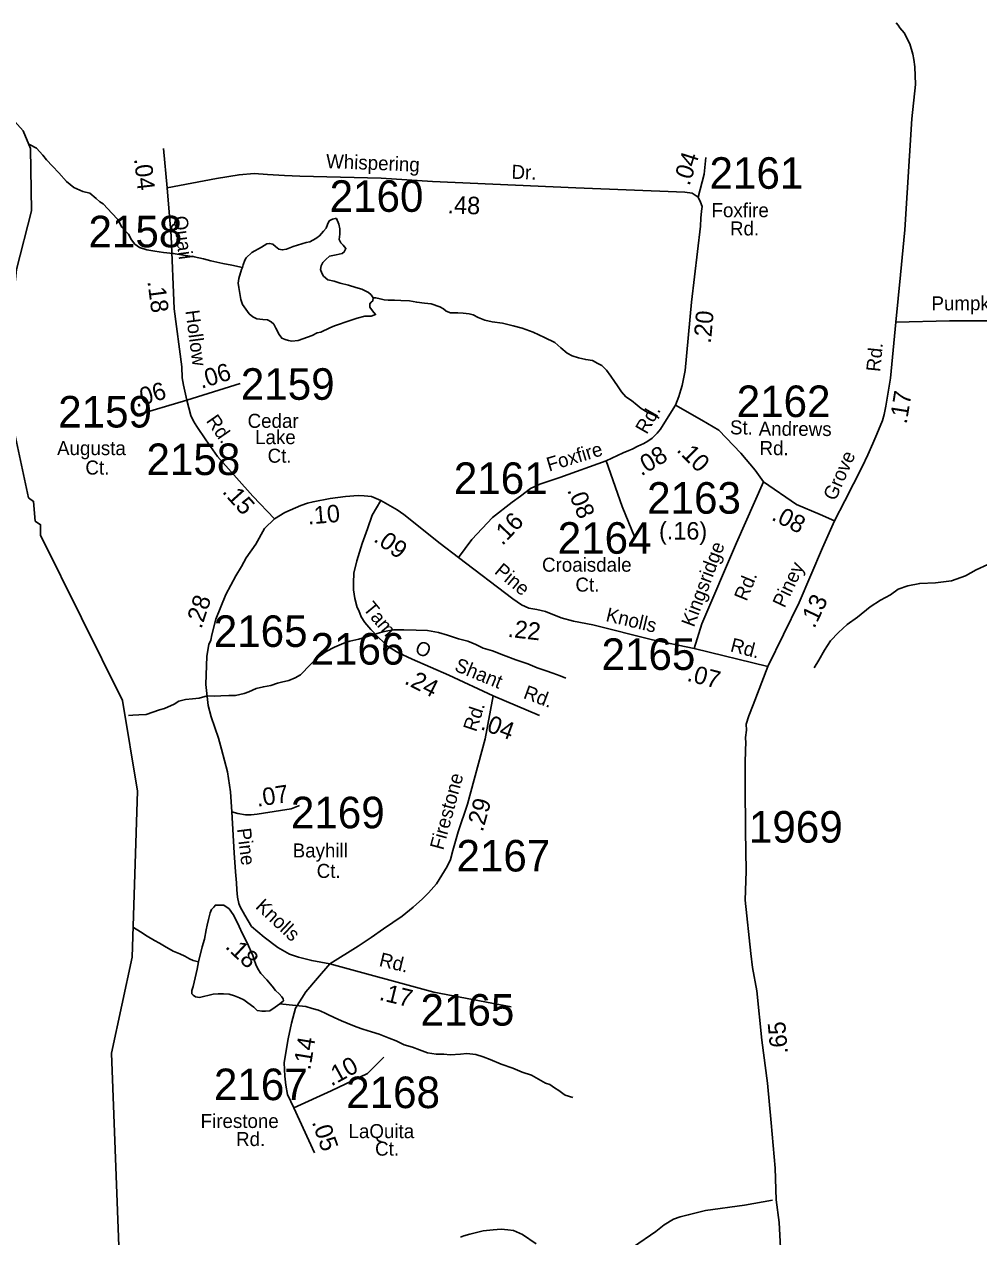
# Model space of a CAD drawing. Extents: x 1551653 to 1702041, y 811336 to 920032.
# Drawn here: x 1683393 to 1687862, y 884840 to 890513 of the extents above; entities that cross this region are included whole.
import ezdxf

# ---------------------------------------------------------------- set-up
doc = ezdxf.new("R2010")
doc.units = 0
for name, color, linetype in [('Old_Level_11', 7, 'Continuous'), ('Old_Level_17', 7, 'Continuous'), ('Old_Level_32', 7, 'Continuous'), ('Old_Level_35', 7, 'Continuous'), ('Old_Level_59', 7, 'Continuous'), ('Old_Level_62', 7, 'Continuous'), ('Old_Level_8', 7, 'Continuous')]:
    doc.layers.add(name, color=color, linetype=linetype)

msp = doc.modelspace()

# ---------------------------------------------------------------- linework, layer by layer
at = {"layer": 'Old_Level_32'}
for p, q in [((1684062.836, 889747.726), (1684045.064, 889931.196)), ((1684153.532, 888754.424), (1684404.23, 888832.422)), ((1683912.732, 888682.925), (1684153.532, 888754.424)), ((1686874.935, 887508.218), (1686529.875, 887592.71)), ((1685589.183, 887371.272), (1685804.828, 887278.426)), ((1684654.948, 885442.367), (1684751.431, 885232.531))]:
    msp.add_line(p, q, dxfattribs=at)
for points in [[(1687475.727, 890519.519), (1687484.326, 890509.118), (1687492.626, 890496.52), (1687512.183, 890472.954), (1687538.919, 890421.843), (1687553.376, 890373.86), (1687557.473, 890348.161), (1687563.13, 890314.528), (1687566.589, 890231.446), (1687549.084, 890070.233), (1687527.124, 889725.022), (1687515.727, 889550.922), (1687496.025, 889340.922), (1687474.424, 889119.121)], [(1686547.776, 889703.209), (1686575.67, 889811.462), (1686583.859, 889889.323)], [(1684062.836, 889747.726), (1684293.488, 889790.708), (1684398.751, 889809.174), (1684468.744, 889815.393), (1684531.745, 889810.179), (1684611.403, 889806.129), (1684682.758, 889802.329), (1685063.742, 889792.575), (1685304.275, 889777.054), (1685975.676, 889746.959), (1686485.322, 889726.7), (1686520.094, 889722.332), (1686547.776, 889703.209)], [(1684153.532, 888754.424), (1684138.233, 888824.722), (1684132.731, 888858.922), (1684131.134, 888910.821), (1684095.632, 889181.122), (1684080.975, 889521.005), (1684062.836, 889747.726)], [(1686442.122, 888730.245), (1686457.839, 888770.7), (1686467.489, 888802.339), (1686473.894, 888822.465), (1686487.628, 888892.422), (1686516.828, 889212.221), (1686558.689, 889568.174), (1686561.494, 889606.34), (1686564.101, 889637.86), (1686566.458, 889661.073), (1686558.753, 889681.26), (1686547.776, 889703.209)], [(1687474.424, 889119.121), (1687448.125, 888857.422), (1687427.026, 888725.523), (1687419.027, 888687.623), (1687410.625, 888659.522), (1687385.327, 888595.024), (1687366.327, 888551.822), (1687343.325, 888498.125), (1687316.826, 888442.223), (1687235.138, 888282.71), (1687186.827, 888189.7)], [(1689448.234, 888792.499), (1689302.402, 888751.855), (1689014.841, 888681.919), (1688842.575, 888648.995), (1688770.987, 888641.619), (1688747.22, 888642.331), (1688723.595, 888647.799), (1688702.275, 888650.818), (1688674.111, 888663.564), (1688646.017, 888678.687), (1688608.915, 888710.744), (1688479.238, 888805.081), (1688400.494, 888876.47), (1688272.908, 888985.027), (1688138.124, 889069.522), (1688122.025, 889081.621), (1688096.326, 889094.023), (1688056.526, 889108.222), (1688024.223, 889117.422), (1688008.524, 889121.021), (1687976.424, 889125.023), (1687904.623, 889125.821), (1687724.325, 889125.224), (1687474.424, 889119.121)], [(1684564.732, 888198.824), (1684463.833, 888305.625), (1684297.232, 888491.222), (1684243.932, 888567.823), (1684200.533, 888630.123), (1684185.333, 888656.324), (1684173.033, 888682.524), (1684153.532, 888754.424)], [(1686118.138, 888470.012), (1686197.606, 888508.268), (1686224.038, 888519.086), (1686238.702, 888524.452), (1686265.22, 888538.17), (1686294.637, 888551.802), (1686312.373, 888562.881), (1686333.095, 888576.772), (1686356.976, 888599.278), (1686372.076, 888619.144), (1686384.276, 888639.096), (1686442.122, 888730.245)], [(1686442.122, 888730.245), (1686564.756, 888660.101), (1686644.602, 888614.171), (1686748.708, 888506.559), (1686815.919, 888426.176), (1686854.921, 888372.472)], [(1685425.796, 888017.636), (1685489.266, 888102.812), (1685585.136, 888204.432), (1685677.239, 888277.14), (1685715.784, 888305.01), (1685763.285, 888341.321), (1685807.366, 888360.318), (1685901.151, 888392.339), (1686118.138, 888470.012)], [(1686118.138, 888470.012), (1686192.945, 888255.884), (1686252.449, 888111.875)], [(1686854.921, 888372.472), (1686727.406, 888086.034), (1686565.231, 887707.754), (1686529.875, 887592.71)], [(1686854.921, 888372.472), (1687008.383, 888266.284), (1687120.11, 888219.398), (1687186.827, 888189.7)], [(1685062.473, 888283.947), (1685019.521, 888302.65), (1684984.829, 888306.592), (1684955.847, 888307.46), (1684897.709, 888303.397), (1684824.907, 888293.968), (1684745.532, 888278.923), (1684718.832, 888272.525), (1684688.432, 888261.324), (1684612.93, 888228.126), (1684564.732, 888198.824)], [(1685062.473, 888283.947), (1685022.711, 888215.477), (1685000.512, 888152.286), (1684975.241, 888083.381), (1684949.623, 888002.877), (1684936.292, 887945.224), (1684934.902, 887898.825), (1684933.946, 887866.926), (1684941.425, 887826.065), (1684952.129, 887783.924), (1684960.061, 887770.358), (1684970.785, 887741.011), (1684987.392, 887714.391), (1685015.418, 887681.622), (1685051.966, 887642.794), (1685074.543, 887621.8), (1685094.309, 887603.792), (1685142.71, 887573.316), (1685208.5, 887542.319), (1685380.307, 887467.51), (1685589.183, 887371.272)], [(1685425.796, 888017.636), (1685340.762, 888084.04), (1685170.78, 888219.749), (1685139.508, 888241.004), (1685062.473, 888283.947)], [(1684564.732, 888198.824), (1684518.131, 888153.224), (1684477.489, 888080.027), (1684431.361, 888015.878), (1684410.505, 887975.546), (1684383.007, 887932.135), (1684336.192, 887845.071), (1684290.533, 887729.124), (1684271.333, 887655.627), (1684266.534, 887631.824), (1684257.154, 887611.526), (1684247.308, 887556.119), (1684243.347, 887423.864), (1684253.502, 887325.591), (1684268.291, 887272.722), (1684302.924, 887171.749), (1684316.126, 887120.566), (1684344.068, 887014.879), (1684359.267, 886921.042), (1684364.651, 886827.498)], [(1687186.827, 888189.7), (1687129.91, 888062.366), (1687021.626, 887806.726), (1686874.935, 887508.218)], [(1686529.875, 887592.71), (1686333.841, 887633.415), (1686054.539, 887702.736), (1685965.129, 887719.928), (1685907.6, 887736.165), (1685833.028, 887764.522), (1685792.714, 887774.437), (1685755.212, 887781.366), (1685720.867, 887796.908), (1685681.075, 887824.223), (1685425.796, 888017.636)], [(1686874.935, 887508.218), (1686805.092, 887329.124), (1686785.448, 887276.706), (1686772.353, 887237.393), (1686774.357, 887209.568), (1686770.06, 887175.565), (1686770.801, 887149.671), (1686769.804, 887119.169), (1686768.272, 887052.941), (1686767.57, 886953.141), (1686770.255, 886738.542), (1686772.437, 886550.711), (1686768.428, 886414.228), (1686794.263, 886165.014), (1686802.994, 886099.492), (1686822.637, 885990.288), (1686846.675, 885759.676), (1686872.867, 885558.74), (1686890.327, 885373.094), (1686908.908, 885161.116), (1686913.409, 885012.914), (1686927.432, 884905.713), (1686933.981, 884787.773)], [(1685589.183, 887371.272), (1685551.531, 887169.027), (1685468.831, 886863.827), (1685425.236, 886734.978), (1685399.57, 886647.368), (1685388.713, 886605.425), (1685372.33, 886571.333), (1685323.817, 886490.171), (1685286.102, 886449.034), (1685258.382, 886421.045), (1685214.13, 886382.129), (1685161.85, 886339.401), (1685075.131, 886279.629), (1685016.785, 886239.998), (1684956.049, 886199.55), (1684823.011, 886117.078)], [(1684364.651, 886827.498), (1684392.232, 886820.028), (1684428.531, 886814.428), (1684455.733, 886813.827), (1684484.033, 886817.226), (1684592.432, 886834.326), (1684642.13, 886841.928), (1684682.432, 886857.528)], [(1684364.651, 886827.498), (1684376.333, 886636.226), (1684382.331, 886546.528), (1684386.93, 886496.226), (1684388.389, 886462.961), (1684392.178, 886429.225), (1684398.001, 886399.271), (1684404.256, 886383.713), (1684426.126, 886344.633), (1684457.185, 886291.828), (1684516.177, 886242.028), (1684580.952, 886193.016), (1684634.735, 886161.625), (1684676.566, 886147.884), (1684702.291, 886141.349), (1684739.441, 886131.59), (1684823.011, 886117.078)], [(1684823.011, 886117.078), (1684765.308, 886049.641), (1684711.556, 885985.928), (1684663.157, 885908.606), (1684643.774, 885838.485), (1684628.161, 885765.944), (1684618.82, 885710.507), (1684609.421, 885653.15), (1684613.336, 885591.552), (1684617.825, 885549.15), (1684626.094, 885504.712), (1684654.948, 885442.367)], [(1684823.011, 886117.078), (1685310.552, 885983.352), (1685672.029, 885915.929)], [(1684654.948, 885442.367), (1684830.133, 885521.655), (1684999.621, 885603.034), (1685076.114, 885679.347)]]:
    msp.add_lwpolyline(points, dxfattribs=at)
at = {"layer": 'Old_Level_35'}
for points in [[(1686897.027, 885010.829), (1686764.499, 884987.808), (1686582.854, 884961.843), (1686502.123, 884941.648), (1686464.64, 884932.993), (1686432.924, 884921.452), (1686389.676, 884895.488), (1686349.311, 884863.753), (1686245.513, 884791.628)], [(1685789.96, 884806.053), (1685726.528, 884849.328), (1685683.279, 884869.523), (1685657.33, 884872.408), (1685625.614, 884875.293), (1685588.132, 884872.408), (1685542.328, 884866.83), (1685478.569, 884852.213), (1685451.528, 884843.77), (1685434.927, 884836.969)]]:
    msp.add_lwpolyline(points, dxfattribs=at)
at = {"layer": 'Old_Level_59'}
msp.add_lwpolyline([(1683862.548, 884099.44), (1683801.689, 885699.304), (1683897.654, 886147.035), (1683922.67, 886924.49), (1683852.645, 887349.358), (1683468.685, 888121.994), (1683469.608, 888171.309), (1683444.591, 888188.226), (1683436.594, 888280.294), (1683412.603, 888297.211), (1683300.645, 888821.427), (1683356.624, 889365.225), (1683426.649, 889639.482), (1683421.625, 889931.784), (1683388.612, 890014.522), (1683001.679, 890442.568), (1682862.653, 890645.672)], dxfattribs=at)
at = {"layer": 'Old_Level_62'}
for points in [[(1684414.18, 889374.965), (1684364.25, 889385.525), (1684322.317, 889394.035), (1684266.44, 889406.543), (1684232.504, 889414.95), (1684188.623, 889425.408), (1684138.693, 889431.969), (1684090.813, 889440.479), (1684044.779, 889444.99), (1684004.794, 889451.449), (1683966.859, 889457.806), (1683933.025, 889468.161), (1683911.187, 889484.463), (1683895.398, 889504.558), (1683881.66, 889530.702), (1683849.877, 889563.1), (1683830.397, 889599.292), (1683802.612, 889629.639), (1683784.875, 889649.837), (1683763.037, 889672.085), (1683747.146, 889682.235), (1683729.409, 889698.434), (1683699.676, 889722.836), (1683667.688, 889731.14), (1683625.857, 889749.595), (1683590.178, 889777.995), (1683554.499, 889818.39), (1683524.869, 889848.738), (1683497.187, 889878.983), (1683479.348, 889901.231), (1683449.718, 889933.527), (1683417.935, 889949.931)], [(1684414.18, 889374.965), (1684418.281, 889386.96), (1684426.483, 889408.901), (1684432.635, 889420.794), (1684458.881, 889444.477), (1684503.173, 889470.109), (1684529.419, 889485.795), (1684541.415, 889487.641), (1684557.409, 889483.54), (1684569.302, 889473.39), (1684585.193, 889461.189), (1684601.188, 889456.986), (1684621.18, 889460.779), (1684651.323, 889472.467), (1684693.358, 889486.103), (1684713.556, 889491.844), (1684729.55, 889495.638), (1684757.745, 889511.324), (1684775.892, 889523.217), (1684794.142, 889544.953), (1684806.24, 889558.896), (1684812.391, 889576.838), (1684820.696, 889592.73), (1684826.642, 889596.729), (1684836.792, 889600.522), (1684848.788, 889604.418), (1684854.734, 889604.418), (1684866.525, 889578.274), (1684870.318, 889556.231), (1684870.113, 889540.134), (1684869.908, 889530.189), (1684867.755, 889506.198), (1684875.547, 889490.101), (1684885.39, 889479.951), (1684899.333, 889463.855), (1684891.131, 889447.861), (1684881.084, 889439.966), (1684852.889, 889434.327), (1684822.951, 889428.586), (1684804.702, 889412.797), (1684790.553, 889398.956), (1684782.454, 889383.064), (1684780.198, 889365.02), (1684786.042, 889349.026), (1684793.937, 889334.877), (1684813.622, 889316.73), (1684843.662, 889310.373), (1684871.549, 889302.069), (1684911.431, 889291.611), (1684945.367, 889281.256), (1684973.255, 889272.951), (1685005.14, 889258.598), (1685017.033, 889246.5), (1685026.876, 889232.351)], [(1685026.876, 889232.351), (1685024.62, 889218.407), (1685016.623, 889212.461), (1685010.574, 889204.464), (1685010.369, 889188.572), (1685024.21, 889172.373), (1685038.051, 889154.226), (1685017.956, 889146.434), (1684987.916, 889146.742), (1684951.827, 889137.104), (1684919.633, 889127.467), (1684845.405, 889102.245), (1684823.259, 889092.505), (1684781.018, 889072.923), (1684765.024, 889069.13), (1684740.931, 889057.339), (1684674.699, 889034.066), (1684646.504, 889030.375), (1684630.51, 889032.528), (1684614.618, 889038.679), (1684598.624, 889044.831), (1684586.936, 889061.03), (1684571.147, 889091.173), (1684561.407, 889109.32), (1684549.514, 889121.418), (1684531.572, 889129.62), (1684509.529, 889131.875), (1684481.54, 889134.131), (1684463.7, 889144.384), (1684445.758, 889158.532), (1684414.283, 889200.978), (1684406.491, 889224.969), (1684397.161, 889281.153), (1684395.315, 889301.146), (1684397.571, 889323.087), (1684410.079, 889365.02), (1684414.18, 889374.965)], [(1686365.456, 888669.791), (1686341.567, 888684.042), (1686309.682, 888698.395), (1686281.794, 888714.697), (1686261.904, 888730.896), (1686236.17, 888753.247), (1686210.334, 888769.446), (1686188.598, 888793.745), (1686170.964, 888821.939), (1686157.225, 888842.137), (1686139.283, 888866.333), (1686119.701, 888894.528), (1686097.965, 888916.776), (1686077.973, 888924.978), (1686054.187, 888939.229), (1686022.198, 888943.638), (1685988.16, 888951.942), (1685958.325, 888962.297), (1685934.436, 888974.498), (1685904.704, 888998.899), (1685876.919, 889023.198), (1685829.142, 889047.702), (1685775.418, 889072.308), (1685723.643, 889090.865), (1685681.71, 889101.323), (1685631.779, 889113.831), (1685583.9, 889120.393), (1685549.964, 889128.697), (1685518.078, 889141), (1685494.189, 889153.406), (1685476.145, 889157.507), (1685448.258, 889161.813), (1685422.319, 889162.121), (1685406.325, 889162.326), (1685388.28, 889162.428), (1685368.287, 889170.63), (1685356.394, 889180.78), (1685338.555, 889191.033), (1685298.672, 889205.387), (1685266.684, 889207.745), (1685230.697, 889212.153), (1685196.761, 889218.51), (1685156.776, 889220.971), (1685126.839, 889221.278), (1685096.798, 889221.586), (1685078.754, 889223.841), (1685058.761, 889228.045), (1685038.871, 889232.248), (1685026.876, 889232.351)], [(1687091.032, 887501.609), (1687113.588, 887537.288), (1687140.04, 887585.065), (1687168.542, 887628.741), (1687204.939, 887666.368), (1687245.334, 887703.995), (1687293.726, 887739.469), (1687354.319, 887786.836), (1687402.609, 887818.312), (1687448.951, 887843.841), (1687485.245, 887869.472), (1687529.331, 887885.056), (1687585.618, 887896.437), (1687659.539, 887899.615), (1687733.666, 887908.842), (1687800, 887932.116), (1687850.34, 887959.593), (1687904.577, 887985.019)], [(1683881.557, 887277.897), (1683901.55, 887279.64), (1683929.539, 887281.28), (1683963.476, 887283.023), (1684025.811, 887304.349), (1684049.905, 887312.038), (1684094.196, 887331.621), (1684116.239, 887345.359), (1684148.433, 887353.049), (1684180.421, 887356.74), (1684212.511, 887360.328), (1684248.703, 887369.965), (1684282.639, 887369.555), (1684312.679, 887371.298), (1684350.614, 887372.836), (1684382.705, 887372.529), (1684422.792, 887382.063), (1684444.938, 887389.855), (1684479.079, 887405.542), (1684513.118, 887413.129), (1684547.259, 887418.768), (1684579.452, 887430.456), (1684597.394, 887434.249), (1684631.535, 887441.939), (1684661.678, 887455.575), (1684685.772, 887469.313), (1684702.073, 887485.102), (1684718.17, 887500.994), (1684736.419, 887520.781), (1684758.668, 887542.619), (1684778.763, 887558.408), (1684807.06, 887577.991), (1684845.302, 887597.676), (1684889.491, 887617.156), (1684917.685, 887626.896), (1684959.619, 887636.431), (1684995.913, 887646.068), (1685034.053, 887659.601), (1685078.139, 887671.187), (1685122.327, 887678.774), (1685170.31, 887680.209), (1685228.339, 887677.544), (1685280.32, 887677.031), (1685332.198, 887666.471), (1685374.029, 887654.065), (1685425.907, 887637.456), (1685469.788, 887626.998), (1685507.723, 887610.594), (1685541.556, 887594.19), (1685585.438, 887581.682), (1685637.213, 887561.176), (1685694.935, 887538.518), (1685750.812, 887519.961), (1685794.693, 887501.404), (1685836.421, 887487.05), (1685868.409, 887476.593), (1685902.346, 887464.289), (1685928.182, 887454.037)], [(1684209.23, 886125.812), (1684226.045, 886195.735), (1684236.4, 886231.721), (1684244.91, 886275.602), (1684249.113, 886297.543), (1684255.367, 886323.482), (1684263.774, 886355.47), (1684269.926, 886371.259), (1684280.076, 886381.204), (1684288.176, 886391.149), (1684306.118, 886390.944), (1684328.161, 886390.739), (1684352.049, 886374.438), (1684371.632, 886348.191), (1684383.422, 886324.097), (1684399.109, 886291.904), (1684412.745, 886259.711), (1684436.326, 886215.522), (1684463.7, 886155.134), (1684469.442, 886135.142), (1684477.336, 886112.996), (1684487.076, 886092.901), (1684500.815, 886070.755), (1684528.497, 886042.458), (1684554.128, 886012.111), (1684570.02, 885992.015), (1684585.809, 885975.816), (1684599.65, 885961.565), (1684605.494, 885953.568), (1684607.442, 885943.521), (1684589.295, 885929.68)], [(1683904.933, 886287.29), (1683936.614, 886266.888), (1683968.499, 886246.588), (1684002.23, 886226.082), (1684026.119, 886213.882), (1684050.008, 886199.631), (1684089.788, 886175.127), (1684121.673, 886162.824), (1684145.562, 886152.571), (1684167.4, 886140.371), (1684183.291, 886132.169), (1684209.23, 886125.812)], [(1684589.295, 885929.68), (1684567.149, 885913.993), (1684542.953, 885896.256), (1684522.96, 885894.411), (1684506.864, 885894.616), (1684482.873, 885898.819), (1684467.186, 885913.07), (1684439.299, 885933.371), (1684421.459, 885947.519), (1684401.569, 885957.772), (1684377.681, 885966.076), (1684351.639, 885974.278), (1684325.7, 885976.534), (1684301.606, 885976.842), (1684277.615, 885975.099), (1684213.537, 885959.822), (1684195.492, 885961.975), (1684183.702, 885970.075), (1684177.652, 885976.124), (1684177.755, 885992.22), (1684184.009, 886010.06), (1684202.874, 886091.876), (1684209.23, 886125.812)], [(1684589.295, 885929.68), (1684633.278, 885925.271), (1684711.301, 885916.454), (1684741.136, 885908.149), (1684771.073, 885899.742), (1684798.96, 885887.439), (1684814.954, 885879.339)], [(1684814.954, 885879.339), (1684844.789, 885864.986), (1684878.52, 885850.632), (1684904.46, 885838.329), (1684946.29, 885821.822), (1684978.176, 885811.57), (1685018.058, 885799.061), (1685053.943, 885786.758), (1685101.822, 885768.201), (1685133.708, 885755.898), (1685171.54, 885737.443), (1685211.423, 885726.986), (1685243.308, 885714.682), (1685281.14, 885700.226), (1685321.023, 885693.87), (1685357.01, 885693.46), (1685387.05, 885691.101), (1685435.134, 885694.587), (1685465.175, 885696.33), (1685507.21, 885691.819), (1685541.044, 885681.362), (1685574.877, 885669.058), (1685626.653, 885646.503), (1685680.582, 885627.945), (1685724.258, 885609.491), (1685768.139, 885594.932), (1685800.025, 885576.58), (1685833.756, 885558.228), (1685853.851, 885552.076), (1685875.586, 885535.775), (1685895.476, 885523.574), (1685915.264, 885509.425), (1685925.311, 885501.326), (1685961.195, 885490.868)]]:
    msp.add_lwpolyline(points, dxfattribs=at)

# ---------------------------------------------------------------- texts
at = {"layer": 'Old_Level_11'}
for s, height, rotation, p in [('Whispering', 65.6167, 357.731994, (1684805.07, 889840.436)), ('Dr.', 65.6167, 357.861025, (1685673.357, 889790.39)), ('Quail', 65.6167, 277.490406, (1684091.293, 889612.125)), ('Pumpkin', 65.6167, 0.18975, (1687640.663, 889174.147)), ('Hollow', 65.6167, 277.482508, (1684147.551, 889172.139)), ('Rd.', 65.6167, 84.261386, (1687400.089, 888884.747)), ('Rd.', 65.6167, 60.110275, (1686307.129, 888590.761)), ('Rd.', 65.6167, 304.861603, (1684242.155, 888657.454)), ('St.', 65.6167, 359.449917, (1686697.021, 888594.25)), ('Andrews', 65.6167, 359.67615, (1686831.587, 888588.152)), ('Foxfire', 65.6167, 16.861172, (1685849.942, 888419.588)), ('Rd.', 65.6167, 359.520661, (1686835.301, 888497.537)), ('Grove', 65.6167, 66.511103, (1687191.121, 888279.377)), ('Kingsridge', 65.6167, 69.4571, (1686528.466, 887688.525)), ('Pine', 65.6167, 320.172778, (1685590.291, 887946.919)), ('Piney', 65.6167, 64.701508, (1686952.644, 887778.426)), ('Rd.', 65.6167, 67.794244, (1686774.877, 887809.951)), ('Tam', 65.6167, 309.647244, (1684976.334, 887777.684)), ('Knolls', 65.6167, 346.564014, (1686112.128, 887721.094)), ('Rd.', 65.6167, 345.404681, (1686694.866, 887579.495)), ('O', 65.617, 335.181061, (1685216.618, 887573.868)), ('Shant', 65.6167, 337.751061, (1685402.856, 887489.52)), ('Rd.', 65.6167, 339.537486, (1685725.428, 887360.817)), ('Rd.', 65.6167, 71.773672, (1685508.536, 887198.656)), ('Firestone', 65.6167, 74.838628, (1685354.234, 886645.638)), ('Pine', 65.6167, 277.067719, (1684388.799, 886748.287)), ('Knolls', 65.6167, 316.953414, (1684471.487, 886379.814)), ('Rd.', 65.6167, 346.432503, (1685050.702, 886106.963))]:
    msp.add_text(s, height=height, rotation=rotation, dxfattribs=at).set_placement(p)
for s, p in [('Foxfire', (1686610.806, 889610.305)), ('Rd.', (1686697.352, 889524.75)), ('Cedar', (1684438.699, 888624.505)), ('Lake', (1684473.836, 888548.259)), ('Augusta', (1683546.657, 888496.912)), ('Ct.', (1684532.341, 888461.453)), ('Ct.', (1683679.311, 888405.944)), ('Croaisdale', (1685817.264, 887951.405)), ('Ct.', (1685973.749, 887858.133)), ('Bayhill', (1684649.728, 886614.314)), ('Ct.', (1684762.27, 886518.597)), ('Firestone', (1684218.801, 885348.436)), ('LaQuita', (1684911.299, 885300.87)), ('Rd.', (1684384.795, 885264.052)), ('Ct.', (1685035.617, 885219.044))]:
    msp.add_text(s, height=65.6167, dxfattribs=at).set_placement(p)
at = {"layer": 'Old_Level_17'}
for s, rotation, p in [('.04', 72.328158, (1686506.979, 889753.549)), ('.04', 276.519625, (1683906.881, 889883.569)), ('.48', 357.861025, (1685373.786, 889628.564)), ('.18', 277.490406, (1683969.502, 889309.863)), ('.20', 84.783047, (1686607.482, 889017.392)), ('.06', 17.282228, (1684222.4, 888807.078)), ('.06', 16.537394, (1683917.914, 888720.363)), ('.17', 80.911781, (1687524.418, 888639.691)), ('.08', 31.088631, (1686281.798, 888397.001)), ('.10', 315.085656, (1686443.904, 888518.224)), ('.15', 311.912703, (1684316.681, 888323.776)), ('.08', 292.202972, (1685933.909, 888333.036)), ('.10', 4.779719, (1684722.049, 888172.182)), ('.16', 46.142492, (1685631.054, 888070.754)), ('.08', 333.072569, (1686887.248, 888196.222)), ('(.16)', 359.699717, (1686364.803, 888102.442)), ('.09', 324.0277, (1685024.23, 888096.633)), ('.28', 71.998147, (1684222.132, 887680.79)), ('.13', 64.618467, (1687092.148, 887682.277)), ('.22', 353.516356, (1685654.257, 887646.958)), ('.24', 333.053992, (1685168.707, 887429.85)), ('.07', 345.404681, (1686491.902, 887441.536)), ('.04', 339.537486, (1685525.244, 887215.759)), ('.07', 8.696417, (1684484.396, 886851.403)), ('.29', 74.355469, (1685539.258, 886730.887)), ('.18', 317.214, (1684330.163, 886192.792)), ('.17', 346.273731, (1685051.062, 885948.698)), ('.65', 95.285681, (1686968.964, 885697.879)), ('.14', 80.796717, (1684732.146, 885616.843)), ('.10', 28.756464, (1684830.515, 885542.218)), ('.05', 289.090681, (1684738.802, 885376.43))]:
    msp.add_text(s, height=82.0208, rotation=rotation, dxfattribs=at).set_placement(p)
at = {"layer": 'Old_Level_8'}
for s, p in [('2161', (1686601.352, 889743.228)), ('2160', (1684822.824, 889635.298)), ('2158', (1683693.771, 889469.33)), ('2159', (1684406.934, 888755.887)), ('2162', (1686728.715, 888675.072)), ('2159', (1683551.87, 888626.169)), ('2158', (1683965.216, 888403.64)), ('2161', (1685404.213, 888315.306)), ('2163', (1686309.344, 888222.936)), ('2164', (1685890.58, 888035.5)), ('2165', (1684280.219, 887599.43)), ('2166', (1684733.875, 887516.658)), ('2165', (1686095.943, 887491.773)), ('2169', (1684641.422, 886750.825)), ('1969', (1686785.894, 886683.79)), ('2167', (1685416.579, 886548.674)), ('2165', (1685248.494, 885827.432)), ('2167', (1684281.064, 885478.704)), ('2168', (1684900.25, 885441.367))]:
    msp.add_text(s, height=147.6375, dxfattribs=at).set_placement(p)

doc.saveas('drawing.dxf')
